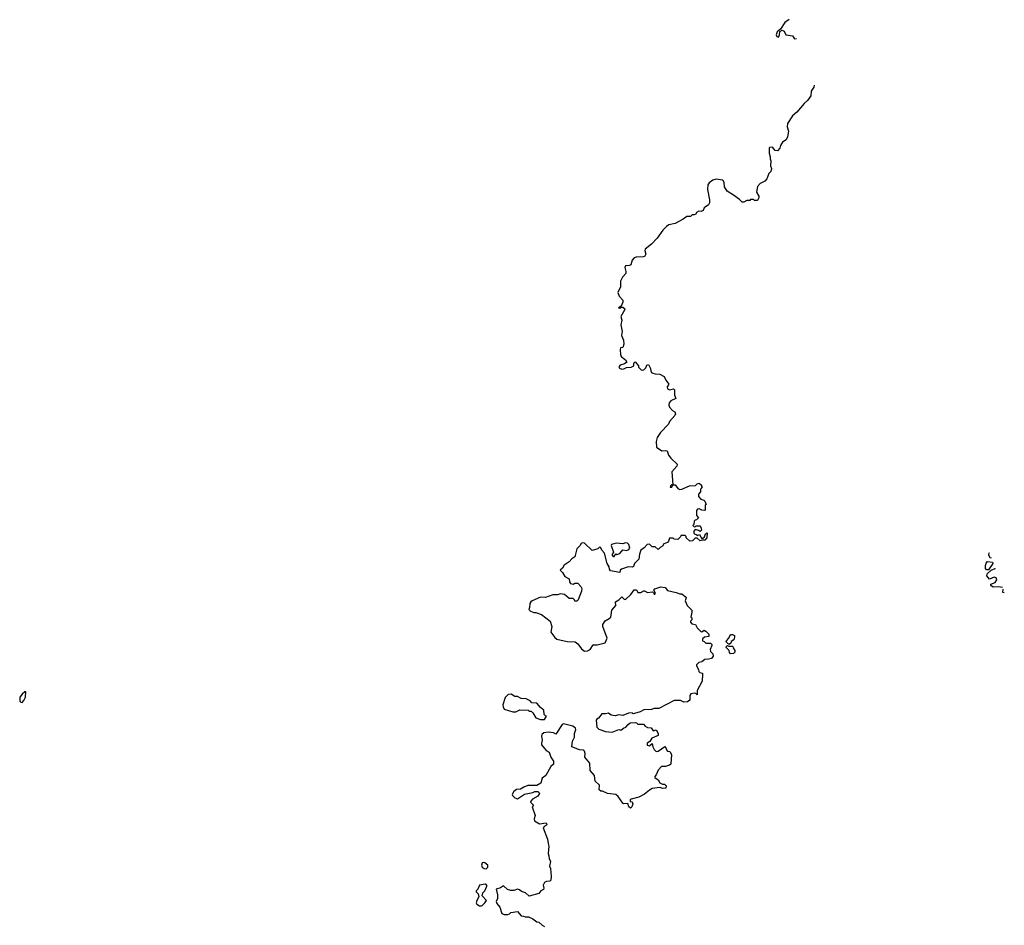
# Model space of a CAD drawing. Extents: x 2219101 to 2444320, y 201258 to 358766.
# Tile 330 of 349: x 2412900 to 2423211, y 281385 to 290873. Entities that reach past the tile are written whole.
import ezdxf

# ---------------------------------------------------------------- set-up
doc = ezdxf.new("R2010")
doc.units = 0

msp = doc.modelspace()

# ---------------------------------------------------------------- linework, layer by layer
at = {"layer": '0CON10XD'}
for points in [[(2420959, 290873), (2420912, 290845), (2420868, 290772), (2420833, 290745), (2420822, 290715), (2420830, 290695), (2420845, 290690), (2420858, 290715), (2420862, 290748), (2420885, 290762), (2420905, 290752), (2420925, 290713), (2420995, 290702), (2421015, 290672), (2421034, 290677)], [(2421219, 290188), (2421216, 290165), (2421188, 290125), (2421187, 290075), (2421152, 290025), (2421114, 289996), (2421040, 289905), (2420995, 289867), (2420941, 289785), (2420939, 289749), (2420950, 289705), (2420941, 289645), (2420927, 289615), (2420889, 289591), (2420867, 289555), (2420861, 289525), (2420835, 289500), (2420813, 289503), (2420785, 289538), (2420752, 289535), (2420748, 289525), (2420748, 289475), (2420760, 289435), (2420760, 289415), (2420767, 289395), (2420763, 289343), (2420772, 289315), (2420767, 289283), (2420745, 289260), (2420726, 289204), (2420705, 289182), (2420655, 289158), (2420626, 289124), (2420618, 289065), (2420640, 289025), (2420640, 289005), (2420625, 288980), (2420595, 288980), (2420585, 288990), (2420555, 288990), (2420545, 288980), (2420515, 288978), (2420485, 288960), (2420465, 288962), (2420439, 288989), (2420376, 289036), (2420309, 289075), (2420282, 289122), (2420276, 289166), (2420265, 289192), (2420195, 289203), (2420160, 289190), (2420122, 289165), (2420108, 289142), (2420102, 289095), (2420123, 288985), (2420123, 288955), (2420115, 288932), (2420067, 288903), (2420058, 288875), (2420037, 288863), (2420013, 288867), (2419987, 288853), (2419980, 288835), (2419965, 288828), (2419943, 288827), (2419925, 288812), (2419885, 288812), (2419848, 288782), (2419765, 288737), (2419698, 288722), (2419675, 288706), (2419635, 288669), (2419576, 288585), (2419515, 288520), (2419450, 288470), (2419447, 288455), (2419456, 288415), (2419447, 288395), (2419432, 288388), (2419355, 288386), (2419335, 288379), (2419314, 288355), (2419300, 288305), (2419285, 288298), (2419245, 288294), (2419239, 288275), (2419249, 288235), (2419249, 288215), (2419213, 288177), (2419201, 288155), (2419193, 288135), (2419193, 288075), (2419163, 288015), (2419178, 287975), (2419216, 287934), (2419217, 287915), (2419198, 287872), (2419172, 287855), (2419185, 287852), (2419198, 287862), (2419215, 287862), (2419237, 287845), (2419237, 287835), (2419197, 287763), (2419207, 287725), (2419197, 287675), (2419209, 287605), (2419203, 287565), (2419222, 287515), (2419227, 287475), (2419215, 287440), (2419192, 287435), (2419188, 287415), (2419192, 287365), (2419200, 287345), (2419245, 287308), (2419260, 287285), (2419235, 287268), (2419187, 287253), (2419176, 287235), (2419181, 287221), (2419205, 287211), (2419226, 287214), (2419255, 287230), (2419305, 287232), (2419330, 287245), (2419330, 287275), (2419345, 287288), (2419380, 287245), (2419382, 287232), (2419410, 287205), (2419425, 287200), (2419436, 287204), (2419456, 287224), (2419467, 287253), (2419485, 287260), (2419505, 287220), (2419510, 287195), (2419517, 287177), (2419530, 287170), (2419555, 287162), (2419605, 287160), (2419650, 287135), (2419667, 287097), (2419698, 287055), (2419679, 287025), (2419683, 287005), (2419705, 286996), (2419746, 287006), (2419756, 286996), (2419759, 286939), (2419770, 286905), (2419720, 286880), (2419703, 286857), (2419699, 286835), (2419705, 286815), (2419735, 286779), (2419760, 286765), (2419767, 286745), (2419760, 286725), (2419706, 286664), (2419693, 286635), (2419612, 286548), (2419576, 286495), (2419567, 286455), (2419568, 286395), (2419625, 286356), (2419665, 286361), (2419682, 286355), (2419695, 286312), (2419718, 286278), (2419784, 286215), (2419783, 286195), (2419731, 286135), (2419740, 286000), (2419725, 286000), (2419715, 285990), (2419712, 285975), (2419730, 285975), (2419740, 286000), (2419765, 286000), (2419793, 285963), (2419815, 285952), (2419835, 285953), (2419915, 285990), (2419978, 285992), (2419995, 286010), (2420015, 286018), (2420040, 285995), (2420042, 285982), (2420050, 285975), (2420030, 285955), (2420030, 285925), (2420008, 285902), (2420008, 285878), (2420035, 285850), (2420065, 285840), (2420075, 285830), (2420090, 285795), (2420080, 285785), (2420080, 285735), (2420075, 285730), (2420043, 285733), (2420015, 285748), (2420000, 285745), (2419988, 285732), (2419988, 285678), (2420010, 285655), (2419988, 285632), (2419975, 285630), (2419962, 285618), (2419960, 285585), (2419950, 285575), (2419965, 285560), (2419978, 285562), (2419985, 285570), (2420025, 285570), (2420037, 285547), (2420040, 285525), (2420025, 285510), (2420012, 285522), (2419975, 285530), (2419960, 285515), (2419960, 285495), (2419972, 285482), (2419985, 285480), (2419995, 285470), (2420018, 285478), (2420042, 285442), (2420055, 285440), (2420070, 285455), (2420082, 285488), (2420098, 285498), (2420097, 285443), (2420075, 285420), (2420045, 285420), (2420025, 285412), (2419995, 285440), (2419975, 285440), (2419947, 285413), (2419918, 285408), (2419880, 285445), (2419878, 285458), (2419868, 285468), (2419825, 285470), (2419820, 285455), (2419792, 285428), (2419755, 285432), (2419745, 285440), (2419705, 285440), (2419695, 285410), (2419683, 285397), (2419647, 285383), (2419633, 285357), (2419607, 285343), (2419587, 285323), (2419555, 285350), (2419525, 285350), (2419495, 285378), (2419470, 285375), (2419439, 285341), (2419404, 285316), (2419390, 285275), (2419385, 285220), (2419340, 285175), (2419328, 285145), (2419315, 285138), (2419271, 285139), (2419203, 285117), (2419190, 285105), (2419185, 285080), (2419087, 285097), (2419078, 285115), (2419075, 285140), (2419053, 285175), (2419023, 285285), (2418998, 285315), (2418985, 285340), (2418975, 285350), (2418955, 285328), (2418895, 285312), (2418815, 285388), (2418795, 285392), (2418780, 285385), (2418765, 285360), (2418735, 285330), (2418713, 285247), (2418682, 285225), (2418656, 285194), (2418601, 285159), (2418583, 285127), (2418560, 285105), (2418585, 285080), (2418610, 285040), (2418653, 285015), (2418658, 284985), (2418670, 284965), (2418695, 284958), (2418715, 284968), (2418745, 284970), (2418778, 284935), (2418788, 284915), (2418782, 284885), (2418748, 284795), (2418735, 284780), (2418715, 284780), (2418710, 284795), (2418695, 284810), (2418655, 284810), (2418605, 284850), (2418565, 284858), (2418533, 284847), (2418485, 284847), (2418405, 284820), (2418355, 284823), (2418266, 284784), (2418252, 284775), (2418243, 284757), (2418240, 284715), (2418232, 284695), (2418250, 284675), (2418285, 284662), (2418305, 284662), (2418365, 284640), (2418455, 284572), (2418472, 284515), (2418462, 284455), (2418505, 284400), (2418525, 284382), (2418635, 284358), (2418716, 284356), (2418744, 284334), (2418782, 284282), (2418815, 284258), (2418845, 284260), (2418875, 284273), (2418905, 284322), (2418946, 284324), (2419030, 284345), (2419052, 284395), (2419007, 284515), (2419008, 284535), (2419030, 284575), (2419075, 284598), (2419092, 284615), (2419102, 284685), (2419142, 284735), (2419138, 284775), (2419176, 284794), (2419205, 284828), (2419232, 284802), (2419245, 284800), (2419299, 284851), (2419335, 284900), (2419358, 284898), (2419375, 284870), (2419405, 284870), (2419435, 284888), (2419445, 284888), (2419475, 284872), (2419527, 284877), (2419538, 284868), (2419544, 284854), (2419553, 284853), (2419560, 284865), (2419542, 284895), (2419551, 284909), (2419615, 284932), (2419660, 284925), (2419685, 284893), (2419775, 284873), (2419815, 284858), (2419835, 284858), (2419869, 284829), (2419878, 284815), (2419870, 284785), (2419890, 284735), (2419938, 284685), (2419940, 284665), (2419930, 284615), (2419940, 284605), (2419940, 284585), (2419925, 284570), (2419925, 284560), (2419940, 284545), (2419977, 284537), (2419995, 284500), (2420022, 284472)], [(2419125, 285250), (2419142, 285278), (2419155, 285270), (2419185, 285282), (2419215, 285320), (2419255, 285310), (2419279, 285321), (2419288, 285335), (2419280, 285375), (2419267, 285387), (2419245, 285392), (2419215, 285380), (2419145, 285390), (2419097, 285373), (2419093, 285365), (2419120, 285295), (2419102, 285265), (2419115, 285250), (2419125, 285250)], [(2423075, 285234), (2423065, 285232), (2423050, 285265), (2423054, 285286), (2423055, 285288)], [(2423045, 285110), (2423025, 285110), (2423014, 285124), (2423014, 285155), (2423022, 285178), (2423035, 285198), (2423088, 285188), (2423090, 285175), (2423045, 285110)], [(2423191, 284924), (2423152, 284932), (2423095, 284928), (2423071, 284945), (2423072, 284958), (2423115, 284976), (2423133, 285005), (2423126, 285026), (2423105, 285032), (2423055, 285012), (2423030, 285045), (2423032, 285068), (2423073, 285107), (2423115, 285122), (2423116, 285125)], [(2423211, 284869), (2423195, 284872), (2423198, 284905)], [(2420022, 284472), (2420032, 284462), (2420045, 284460), (2420067, 284477), (2420086, 284466), (2420118, 284435), (2420118, 284412), (2420070, 284405), (2420052, 284388), (2420050, 284365), (2420068, 284358), (2420085, 284340), (2420135, 284340), (2420148, 284328), (2420150, 284315), (2420130, 284275), (2420133, 284253), (2420158, 284228), (2420162, 284205), (2420145, 284182), (2420115, 284173), (2420075, 284171), (2420045, 284144), (2420012, 284138), (2419988, 284115), (2419987, 284105), (2420010, 284065), (2420013, 284043), (2420023, 284033), (2420050, 284025), (2420052, 284015), (2420047, 283943), (2419996, 283845), (2419995, 283800), (2419982, 283812), (2419966, 283816), (2419930, 283810), (2419917, 283793), (2419917, 283743), (2419892, 283728), (2419855, 283722), (2419822, 283742), (2419755, 283740), (2419592, 283658), (2419545, 283656), (2419515, 283646), (2419435, 283643), (2419397, 283623), (2419337, 283603), (2419325, 283600), (2419315, 283610), (2419275, 283608), (2419215, 283583), (2419175, 283590), (2419135, 283580), (2419095, 283588), (2419065, 283608), (2419035, 283600), (2418998, 283602), (2418960, 283555), (2418944, 283546), (2418938, 283535), (2418945, 283460), (2418965, 283440), (2419034, 283414), (2419105, 283408), (2419173, 283437), (2419195, 283430), (2419225, 283452), (2419249, 283461), (2419271, 283489), (2419293, 283507), (2419345, 283510), (2419358, 283508), (2419375, 283492), (2419432, 283492), (2419451, 283471), (2419475, 283458), (2419513, 283453), (2419534, 283424), (2419565, 283432), (2419588, 283395), (2419587, 283375), (2419519, 283345), (2419498, 283312), (2419473, 283295), (2419472, 283272), (2419496, 283264), (2419525, 283290), (2419529, 283255), (2419546, 283226), (2419566, 283206), (2419585, 283208), (2419655, 283260), (2419668, 283245), (2419672, 283222), (2419685, 283210), (2419710, 283205), (2419726, 283176), (2419720, 283075), (2419705, 283062), (2419662, 283048), (2419622, 283048), (2419585, 283010), (2419565, 282960), (2419550, 282945), (2419550, 282935), (2419585, 282908), (2419605, 282877), (2419633, 282863), (2419652, 282862), (2419670, 282845), (2419668, 282822), (2419635, 282820), (2419605, 282828), (2419525, 282818), (2419495, 282802), (2419445, 282758), (2419385, 282728), (2419303, 282707), (2419292, 282698), (2419292, 282682), (2419315, 282680), (2419322, 282655), (2419312, 282625), (2419295, 282612), (2419278, 282625), (2419270, 282660), (2419225, 282658), (2419215, 282664), (2419168, 282735), (2419142, 282755), (2419056, 282766), (2419005, 282792), (2418985, 282792), (2418970, 282805), (2418972, 282852), (2418927, 282895), (2418918, 282955), (2418876, 283006), (2418872, 283085), (2418818, 283145), (2418821, 283185), (2418815, 283209), (2418805, 283221), (2418763, 283223), (2418682, 283255), (2418688, 283315), (2418710, 283355), (2418711, 283395), (2418724, 283435), (2418720, 283450), (2418692, 283472), (2418594, 283495), (2418582, 283488), (2418515, 283388), (2418492, 283402), (2418435, 283410), (2418388, 283402), (2418368, 283385), (2418364, 283365), (2418372, 283325), (2418364, 283295), (2418366, 283275), (2418415, 283217), (2418445, 283200), (2418463, 283145), (2418489, 283105), (2418489, 283075), (2418462, 283048), (2418410, 282955), (2418373, 282925), (2418357, 282875), (2418315, 282850), (2418220, 282850), (2418178, 282832), (2418145, 282810), (2418103, 282807), (2418075, 282788), (2418058, 282755), (2418060, 282745), (2418085, 282720), (2418115, 282710), (2418185, 282758), (2418275, 282778), (2418295, 282788), (2418325, 282788), (2418335, 282780), (2418342, 282765), (2418325, 282738), (2418272, 282705), (2418252, 282685), (2418250, 282675), (2418280, 282645), (2418268, 282625), (2418298, 282535), (2418288, 282502), (2418291, 282481), (2418345, 282449), (2418415, 282457), (2418422, 282445), (2418418, 282435), (2418391, 282419), (2418382, 282405), (2418428, 282288), (2418433, 282243), (2418443, 282215), (2418433, 282137), (2418443, 282113), (2418444, 282084), (2418460, 282055), (2418448, 282005), (2418459, 281979), (2418466, 281895), (2418461, 281859), (2418452, 281848), (2418417, 281843), (2418395, 281833), (2418382, 281805), (2418390, 281775), (2418385, 281760), (2418358, 281745), (2418335, 281720), (2418235, 281692), (2418196, 281726), (2418155, 281740), (2418135, 281758), (2418115, 281762), (2418075, 281748), (2418045, 281749), (2418009, 281759), (2417965, 281798), (2417935, 281777), (2417890, 281765), (2417904, 281705), (2417903, 281667), (2417890, 281635), (2417898, 281615), (2417930, 281575), (2417950, 281510), (2417975, 281498), (2418012, 281498), (2418030, 281505), (2418045, 281520), (2418115, 281530), (2418153, 281483), (2418175, 281482), (2418195, 281473), (2418230, 281475), (2418275, 281453), (2418315, 281422), (2418337, 281417), (2418370, 281385), (2418395, 281372)], [(2420335, 284330), (2420322, 284332), (2420312, 284342), (2420300, 284355), (2420302, 284365), (2420327, 284393), (2420345, 284430), (2420365, 284432), (2420385, 284420), (2420386, 284404), (2420378, 284375), (2420352, 284358), (2420348, 284342), (2420335, 284330)], [(2420345, 284230), (2420332, 284242), (2420330, 284265), (2420300, 284295), (2420302, 284308), (2420312, 284318), (2420325, 284310), (2420365, 284310), (2420370, 284305), (2420372, 284292), (2420390, 284265), (2420388, 284245), (2420375, 284232), (2420345, 284230)], [(2412925, 283720), (2412945, 283740), (2412962, 283775), (2412965, 283830), (2412955, 283830), (2412925, 283807), (2412902, 283775), (2412900, 283735), (2412912, 283722), (2412925, 283720)], [(2418395, 283540), (2418417, 283577), (2418405, 283580), (2418393, 283593), (2418388, 283638), (2418355, 283667), (2418315, 283714), (2418265, 283715), (2418245, 283736), (2418205, 283757), (2418152, 283762), (2418115, 283781), (2418085, 283783), (2418046, 283806), (2418015, 283802), (2417985, 283770), (2417960, 283695), (2417963, 283673), (2417975, 283650), (2418065, 283620), (2418095, 283623), (2418137, 283643), (2418225, 283638), (2418235, 283630), (2418255, 283630), (2418275, 283610), (2418305, 283560), (2418355, 283540), (2418395, 283540)], [(2417785, 281978), (2417801, 281995), (2417802, 282015), (2417770, 282040), (2417755, 282043), (2417742, 282038), (2417736, 282015), (2417742, 281995), (2417765, 281980), (2417785, 281978)], [(2417735, 281588), (2417745, 281594), (2417771, 281619), (2417788, 281645), (2417742, 281695), (2417750, 281725), (2417772, 281745), (2417793, 281795), (2417792, 281805), (2417776, 281816), (2417714, 281806), (2417698, 281762), (2417680, 281745), (2417680, 281735), (2417700, 281715), (2417708, 281685), (2417688, 281645), (2417682, 281622), (2417686, 281606), (2417715, 281589), (2417735, 281588)]]:
    msp.add_lwpolyline(points, dxfattribs=at)

doc.saveas('drawing.dxf')
